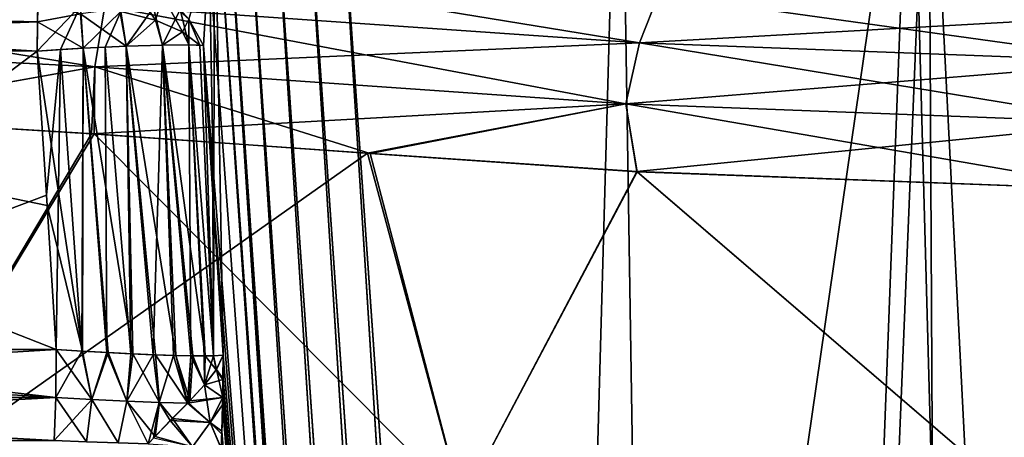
# Model space of a CAD drawing. Header units: millimetres. Extents: x -39 to 39, y -36 to 85.
# Tile 288 of 427: x -14.433 to -12.582, y 70.925 to 71.709. Entities that reach past the tile are written whole.
import ezdxf

# ---------------------------------------------------------------- set-up
doc = ezdxf.new("R2010")
doc.units = ezdxf.units.MM
doc.header["$LTSCALE"] = 65.185185
for name, color, linetype in [('4', 7, 'CONTINUOUS'), ('433', 7, 'CONTINUOUS'), ('448', 7, 'CONTINUOUS'), ('451', 7, 'CONTINUOUS'), ('452', 7, 'CONTINUOUS'), ('473', 7, 'CONTINUOUS'), ('474', 7, 'CONTINUOUS'), ('566', 7, 'CONTINUOUS'), ('567', 7, 'CONTINUOUS'), ('569', 7, 'CONTINUOUS'), ('570', 7, 'CONTINUOUS'), ('572', 7, 'CONTINUOUS'), ('574', 7, 'CONTINUOUS'), ('575', 7, 'CONTINUOUS'), ('576', 7, 'CONTINUOUS'), ('577', 7, 'CONTINUOUS'), ('578', 7, 'CONTINUOUS'), ('581', 7, 'CONTINUOUS'), ('582', 7, 'CONTINUOUS'), ('6', 7, 'CONTINUOUS'), ('629', 7, 'CONTINUOUS'), ('631', 7, 'CONTINUOUS'), ('651', 7, 'CONTINUOUS'), ('659', 7, 'CONTINUOUS'), ('67', 7, 'CONTINUOUS'), ('675', 7, 'CONTINUOUS'), ('676', 7, 'CONTINUOUS'), ('681', 7, 'CONTINUOUS'), ('686', 7, 'CONTINUOUS'), ('69', 7, 'CONTINUOUS')]:
    doc.layers.add(name, color=color, linetype=linetype)

msp = doc.modelspace()

# ---------------------------------------------------------------- linework, layer by layer
at = {"layer": '4', "color": 7, "linetype": 'CONTINUOUS'}
for points in [[(-38.75, 0, 23), (38.75, 85, 23), (-38.75, 85, 23), (-38.75, 0, 23)], [(-38.75, 0, 23), (38.75, 0, 23), (38.75, 85, 23), (-38.75, 0, 23)]]:
    msp.add_3dface(points, dxfattribs=at)
at = {"layer": '433', "linetype": 'CONTINUOUS'}
for points in [[(-13.4932, 67.1617, -10.3859), (-13.8325, 72.0243, -10.4572), (-12.7573, 72.256, -10.1911), (-13.4932, 67.1617, -10.3859)], [(-13.142, 62.1, -10.3), (-13.4932, 67.1617, -10.3859), (-12.7573, 72.256, -10.1911), (-13.142, 62.1, -10.3)], [(-12.4794, 62.1, -10.1025), (-13.142, 62.1, -10.3), (-12.7573, 72.256, -10.1911), (-12.4794, 62.1, -10.1025)], [(-11.6897, 71.9236, -9.8038), (-12.4794, 62.1, -10.1025), (-12.7573, 72.256, -10.1911), (-11.6897, 71.9236, -9.8038)]]:
    msp.add_3dface(points, dxfattribs=at)
at = {"layer": '448', "linetype": 'CONTINUOUS'}
for points in [[(-13.4634, 66.7339, 10.3791), (-13.305, 72.3936, 10.3414), (-13.8325, 72.0243, 10.4572), (-13.4634, 66.7339, 10.3791)], [(-13.4634, 66.7339, 10.3791), (-13.142, 62.1, 10.3), (-13.305, 72.3936, 10.3414), (-13.4634, 66.7339, 10.3791)], [(-13.305, 72.3936, 10.3414), (-13.142, 62.1, 10.3), (-12.7247, 72.2469, 10.1811), (-13.305, 72.3936, 10.3414)], [(-12.7247, 72.2469, 10.1811), (-13.142, 62.1, 10.3), (-12.6714, 62.1, 10.1646), (-12.7247, 72.2469, 10.1811)], [(-12.2075, 62.1, 10.0077), (-12.7247, 72.2469, 10.1811), (-12.6714, 62.1, 10.1646), (-12.2075, 62.1, 10.0077)], [(-12.1289, 72.0697, 9.9788), (-12.7247, 72.2469, 10.1811), (-12.2075, 62.1, 10.0077), (-12.1289, 72.0697, 9.9788)]]:
    msp.add_3dface(points, dxfattribs=at)
at = {"layer": '451', "linetype": 'CONTINUOUS'}
for points in [[(-14.077, 71.8405, 10.1685), (-14.0683, 71.3594, 10.0227), (-14.0669, 72.0104, 10.2951), (-14.077, 71.8405, 10.1685)], [(-14.0683, 71.3594, 10.0227), (-14.0503, 71.0791, 10.0118), (-14.0669, 72.0104, 10.2951), (-14.0683, 71.3594, 10.0227)], [(-14.0669, 72.0104, 10.2951), (-14.0503, 71.0791, 10.0118), (-13.7053, 66.7276, 10.2187), (-14.0669, 72.0104, 10.2951)], [(-14.0876, 71.6606, 10.0344), (-14.0683, 71.3594, 10.0227), (-14.077, 71.8405, 10.1685), (-14.0876, 71.6606, 10.0344)], [(-14.0503, 71.0791, 10.0118), (-14.0508, 71.0331, 9.9904), (-13.7053, 66.7276, 10.2187), (-14.0503, 71.0791, 10.0118)], [(-14.0508, 71.0331, 9.9904), (-14.0513, 70.9993, 9.9738), (-13.7053, 66.7276, 10.2187), (-14.0508, 71.0331, 9.9904)], [(-14.0513, 70.9993, 9.9738), (-14.0515, 70.9856, 9.9667), (-13.7053, 66.7276, 10.2187), (-14.0513, 70.9993, 9.9738)], [(-14.0515, 70.9856, 9.9667), (-14.0528, 70.9358, 9.939), (-13.7053, 66.7276, 10.2187), (-14.0515, 70.9856, 9.9667)], [(-14.0528, 70.9358, 9.939), (-14.054, 70.9041, 9.9195), (-13.7053, 66.7276, 10.2187), (-14.0528, 70.9358, 9.939)]]:
    msp.add_3dface(points, dxfattribs=at)
at = {"layer": '452', "linetype": 'CONTINUOUS'}
for points in [[(-14.0669, 72.0104, -10.2951), (-13.7344, 67.1539, -10.2253), (-14.0775, 71.8309, -10.1613), (-14.0669, 72.0104, -10.2951)], [(-14.0775, 71.8309, -10.1613), (-13.7344, 67.1539, -10.2253), (-14.0876, 71.6606, -10.0344), (-14.0775, 71.8309, -10.1613)], [(-14.0876, 71.6606, -10.0344), (-13.7344, 67.1539, -10.2253), (-14.0696, 71.3803, -10.0235), (-14.0876, 71.6606, -10.0344)], [(-13.7344, 67.1539, -10.2253), (-14.0503, 71.0791, -10.0118), (-14.0696, 71.3803, -10.0235), (-13.7344, 67.1539, -10.2253)], [(-14.0507, 71.0344, -9.991), (-14.0503, 71.0791, -10.0118), (-13.7344, 67.1539, -10.2253), (-14.0507, 71.0344, -9.991)], [(-14.0513, 70.9996, -9.974), (-14.0507, 71.0344, -9.991), (-13.7344, 67.1539, -10.2253), (-14.0513, 70.9996, -9.974)], [(-14.0515, 70.9854, -9.9666), (-14.0513, 70.9996, -9.974), (-13.7344, 67.1539, -10.2253), (-14.0515, 70.9854, -9.9666)], [(-14.053, 70.9307, -9.936), (-14.0515, 70.9854, -9.9666), (-13.7344, 67.1539, -10.2253), (-14.053, 70.9307, -9.936)], [(-14.054, 70.9036, -9.9191), (-14.053, 70.9307, -9.936), (-13.7344, 67.1539, -10.2253), (-14.054, 70.9036, -9.9191)]]:
    msp.add_3dface(points, dxfattribs=at)
at = {"layer": '473', "linetype": 'CONTINUOUS'}
for points in [[(-15.8208, 71.0895, 9.8092), (-14.3643, 71.0895, 9.7648), (-15.7981, 71.6521, 9.8288), (-15.8208, 71.0895, 9.8092)], [(-14.3999, 71.6501, 9.7865), (-15.7981, 71.6521, 9.8288), (-14.3815, 71.3602, 9.7753), (-14.3999, 71.6501, 9.7865)], [(-15.7981, 71.6521, 9.8288), (-14.3643, 71.0895, 9.7648), (-14.3815, 71.3602, 9.7753), (-15.7981, 71.6521, 9.8288)]]:
    msp.add_3dface(points, dxfattribs=at)
at = {"layer": '474', "linetype": 'CONTINUOUS'}
for points in [[(-14.3999, 71.6501, -9.7865), (-15.1501, 71.0895, -9.7993), (-15.1658, 71.6516, -9.8194), (-14.3999, 71.6501, -9.7865)], [(-14.3827, 71.3797, -9.7761), (-15.1501, 71.0895, -9.7993), (-14.3999, 71.6501, -9.7865), (-14.3827, 71.3797, -9.7761)], [(-14.3643, 71.0895, -9.7648), (-15.1501, 71.0895, -9.7993), (-14.3827, 71.3797, -9.7761), (-14.3643, 71.0895, -9.7648)]]:
    msp.add_3dface(points, dxfattribs=at)
at = {"layer": '566', "linetype": 'CONTINUOUS'}
msp.add_3dface([(-14.0775, 71.8309, -10.1613), (-14.0876, 71.6606, -10.0344), (-14.1149, 71.7103, -9.9699), (-14.0775, 71.8309, -10.1613)], dxfattribs=at)
at = {"layer": '567', "linetype": 'CONTINUOUS'}
msp.add_3dface([(-14.0876, 71.6606, 10.0344), (-14.077, 71.8405, 10.1685), (-14.1149, 71.7103, 9.9699), (-14.0876, 71.6606, 10.0344)], dxfattribs=at)
at = {"layer": '569', "linetype": 'CONTINUOUS'}
for points in [[(-14.3643, 71.0895, 9.7648), (-15.8208, 71.0895, 9.8092), (-15.85, 70.9994, 9.792), (-14.3643, 71.0895, 9.7648)], [(-14.3643, 71.0895, 9.7648), (-15.85, 70.9994, 9.792), (-14.3653, 70.9994, 9.7477), (-14.3643, 71.0895, 9.7648)], [(-15.85, 70.9994, 9.792), (-15.85, 70.9186, 9.7483), (-14.3653, 70.9994, 9.7477), (-15.85, 70.9994, 9.792)], [(-14.3653, 70.9994, 9.7477), (-15.85, 70.9186, 9.7483), (-14.3679, 70.9185, 9.704), (-14.3653, 70.9994, 9.7477)]]:
    msp.add_3dface(points, dxfattribs=at)
at = {"layer": '570', "linetype": 'CONTINUOUS'}
for points in [[(-15.85, 71.7402, 9.8453), (-15.8491, 71.6521, 9.8288), (-14.3993, 71.7053, 9.7936), (-15.85, 71.7402, 9.8453)], [(-14.3987, 71.7393, 9.8033), (-15.85, 71.7402, 9.8453), (-14.3993, 71.7053, 9.7936), (-14.3987, 71.7393, 9.8033)], [(-15.8491, 71.6521, 9.8288), (-15.7981, 71.6521, 9.8288), (-14.3993, 71.7053, 9.7936), (-15.8491, 71.6521, 9.8288)], [(-15.7981, 71.6521, 9.8288), (-14.3999, 71.6501, 9.7865), (-14.3993, 71.7053, 9.7936), (-15.7981, 71.6521, 9.8288)]]:
    msp.add_3dface(points, dxfattribs=at)
at = {"layer": '572', "linetype": 'CONTINUOUS'}
for points in [[(-14.3999, 71.6501, 9.7865), (-14.3152, 71.0864, 9.7658), (-14.3134, 71.6554, 9.7943), (-14.3999, 71.6501, 9.7865)], [(-14.3152, 71.0864, 9.7658), (-14.2669, 71.0837, 9.7747), (-14.3134, 71.6554, 9.7943), (-14.3152, 71.0864, 9.7658)], [(-14.3134, 71.6554, 9.7943), (-14.2205, 71.0814, 9.7913), (-14.2328, 71.6593, 9.8266), (-14.3134, 71.6554, 9.7943)], [(-14.2669, 71.0837, 9.7747), (-14.2205, 71.0814, 9.7913), (-14.3134, 71.6554, 9.7943), (-14.2669, 71.0837, 9.7747)], [(-14.2328, 71.6593, 9.8266), (-14.1396, 71.0784, 9.8457), (-14.1648, 71.6616, 9.8806), (-14.2328, 71.6593, 9.8266)], [(-14.1778, 71.0796, 9.8152), (-14.1396, 71.0784, 9.8457), (-14.2328, 71.6593, 9.8266), (-14.1778, 71.0796, 9.8152)], [(-14.2205, 71.0814, 9.7913), (-14.1778, 71.0796, 9.8152), (-14.2328, 71.6593, 9.8266), (-14.2205, 71.0814, 9.7913)], [(-14.1648, 71.6616, 9.8806), (-14.0845, 71.0776, 9.9159), (-14.115, 71.662, 9.9518), (-14.1648, 71.6616, 9.8806)], [(-14.1077, 71.0777, 9.8809), (-14.0845, 71.0776, 9.9159), (-14.1648, 71.6616, 9.8806), (-14.1077, 71.0777, 9.8809)], [(-14.1396, 71.0784, 9.8457), (-14.1077, 71.0777, 9.8809), (-14.1648, 71.6616, 9.8806), (-14.1396, 71.0784, 9.8457)], [(-14.0686, 71.0778, 9.9486), (-14.0876, 71.6606, 10.0344), (-14.115, 71.662, 9.9518), (-14.0686, 71.0778, 9.9486)], [(-14.0845, 71.0776, 9.9159), (-14.0686, 71.0778, 9.9486), (-14.115, 71.662, 9.9518), (-14.0845, 71.0776, 9.9159)], [(-14.0683, 71.3594, 10.0227), (-14.0876, 71.6606, 10.0344), (-14.0686, 71.0778, 9.9486), (-14.0683, 71.3594, 10.0227)], [(-14.3999, 71.6501, 9.7865), (-14.3815, 71.3602, 9.7753), (-14.3152, 71.0864, 9.7658), (-14.3999, 71.6501, 9.7865)], [(-14.3815, 71.3602, 9.7753), (-14.3643, 71.0895, 9.7648), (-14.3152, 71.0864, 9.7658), (-14.3815, 71.3602, 9.7753)], [(-14.0503, 71.0791, 10.0118), (-14.0683, 71.3594, 10.0227), (-14.0686, 71.0778, 9.9486), (-14.0503, 71.0791, 10.0118)]]:
    msp.add_3dface(points, dxfattribs=at)
at = {"layer": '574', "linetype": 'CONTINUOUS'}
for points in [[(-15.85, 71.0895, -9.8092), (-15.1501, 71.0895, -9.7993), (-14.3653, 70.9994, -9.7477), (-15.85, 71.0895, -9.8092)], [(-15.85, 70.9994, -9.792), (-15.85, 71.0895, -9.8092), (-14.3653, 70.9994, -9.7477), (-15.85, 70.9994, -9.792)], [(-15.1501, 71.0895, -9.7993), (-14.3643, 71.0895, -9.7648), (-14.3653, 70.9994, -9.7477), (-15.1501, 71.0895, -9.7993)], [(-14.3679, 70.9185, -9.704), (-15.85, 70.9994, -9.792), (-14.3653, 70.9994, -9.7477), (-14.3679, 70.9185, -9.704)], [(-15.85, 70.9186, -9.7483), (-15.85, 70.9994, -9.792), (-14.3679, 70.9185, -9.704), (-15.85, 70.9186, -9.7483)]]:
    msp.add_3dface(points, dxfattribs=at)
at = {"layer": '575', "linetype": 'CONTINUOUS'}
for points in [[(-14.3999, 71.6501, -9.7865), (-15.1658, 71.6516, -9.8194), (-15.85, 71.7402, -9.8453), (-14.3999, 71.6501, -9.7865)], [(-14.3999, 71.6501, -9.7865), (-15.85, 71.7402, -9.8453), (-14.3987, 71.7393, -9.8033), (-14.3999, 71.6501, -9.7865)]]:
    msp.add_3dface(points, dxfattribs=at)
at = {"layer": '576', "linetype": 'CONTINUOUS'}
for points in [[(-14.3564, 71.6529, -9.7873), (-14.3134, 71.6554, -9.7943), (-14.3161, 71.0865, -9.7657), (-14.3564, 71.6529, -9.7873)], [(-14.3161, 71.0865, -9.7657), (-14.3134, 71.6554, -9.7943), (-14.2691, 71.0838, -9.7741), (-14.3161, 71.0865, -9.7657)], [(-14.3134, 71.6554, -9.7943), (-14.272, 71.6575, -9.8075), (-14.2691, 71.0838, -9.7741), (-14.3134, 71.6554, -9.7943)], [(-14.272, 71.6575, -9.8075), (-14.2328, 71.6593, -9.8266), (-14.2239, 71.0816, -9.7898), (-14.272, 71.6575, -9.8075)], [(-14.2691, 71.0838, -9.7741), (-14.272, 71.6575, -9.8075), (-14.2239, 71.0816, -9.7898), (-14.2691, 71.0838, -9.7741)], [(-14.2328, 71.6593, -9.8266), (-14.1648, 71.6616, -9.8806), (-14.1818, 71.0798, -9.8126), (-14.2328, 71.6593, -9.8266)], [(-14.2239, 71.0816, -9.7898), (-14.2328, 71.6593, -9.8266), (-14.1818, 71.0798, -9.8126), (-14.2239, 71.0816, -9.7898)], [(-14.1818, 71.0798, -9.8126), (-14.1648, 71.6616, -9.8806), (-14.144, 71.0785, -9.8416), (-14.1818, 71.0798, -9.8126)], [(-14.1648, 71.6616, -9.8806), (-14.115, 71.662, -9.9518), (-14.1115, 71.0777, -9.8761), (-14.1648, 71.6616, -9.8806)], [(-14.144, 71.0785, -9.8416), (-14.1648, 71.6616, -9.8806), (-14.1115, 71.0777, -9.8761), (-14.144, 71.0785, -9.8416)], [(-14.115, 71.662, -9.9518), (-14.0943, 71.6612, -10.0053), (-14.0687, 71.0778, -9.9483), (-14.115, 71.662, -9.9518)], [(-14.0862, 71.0776, -9.913), (-14.115, 71.662, -9.9518), (-14.0687, 71.0778, -9.9483), (-14.0862, 71.0776, -9.913)], [(-14.1115, 71.0777, -9.8761), (-14.115, 71.662, -9.9518), (-14.0862, 71.0776, -9.913), (-14.1115, 71.0777, -9.8761)], [(-14.0943, 71.6612, -10.0053), (-14.0876, 71.6606, -10.0344), (-14.0687, 71.0778, -9.9483), (-14.0943, 71.6612, -10.0053)], [(-14.0876, 71.6606, -10.0344), (-14.0696, 71.3803, -10.0235), (-14.0687, 71.0778, -9.9483), (-14.0876, 71.6606, -10.0344)], [(-14.3827, 71.3797, -9.7761), (-14.3999, 71.6501, -9.7865), (-14.3564, 71.6529, -9.7873), (-14.3827, 71.3797, -9.7761)], [(-14.3643, 71.0895, -9.7648), (-14.3827, 71.3797, -9.7761), (-14.3564, 71.6529, -9.7873), (-14.3643, 71.0895, -9.7648)], [(-14.3643, 71.0895, -9.7648), (-14.3564, 71.6529, -9.7873), (-14.3161, 71.0865, -9.7657), (-14.3643, 71.0895, -9.7648)], [(-14.0696, 71.3803, -10.0235), (-14.0503, 71.0791, -10.0118), (-14.0687, 71.0778, -9.9483), (-14.0696, 71.3803, -10.0235)]]:
    msp.add_3dface(points, dxfattribs=at)
at = {"layer": '577', "linetype": 'CONTINUOUS'}
for points in [[(-14.2312, 71.7887, -9.874), (-14.1775, 71.708, -9.8777), (-14.243, 71.7248, -9.8342), (-14.2312, 71.7887, -9.874)], [(-14.2312, 71.7887, -9.874), (-14.1641, 71.7542, -9.9149), (-14.1775, 71.708, -9.8777), (-14.2312, 71.7887, -9.874)], [(-14.1641, 71.7542, -9.9149), (-14.1267, 71.6863, -9.9361), (-14.1775, 71.708, -9.8777), (-14.1641, 71.7542, -9.9149)], [(-14.1641, 71.7542, -9.9149), (-14.1149, 71.7103, -9.9699), (-14.1267, 71.6863, -9.9361), (-14.1641, 71.7542, -9.9149)], [(-14.3999, 71.6501, -9.7865), (-14.3987, 71.7393, -9.8033), (-14.3186, 71.7355, -9.8088), (-14.3999, 71.6501, -9.7865)], [(-14.3564, 71.6529, -9.7873), (-14.3999, 71.6501, -9.7865), (-14.3186, 71.7355, -9.8088), (-14.3564, 71.6529, -9.7873)], [(-14.3134, 71.6554, -9.7943), (-14.3564, 71.6529, -9.7873), (-14.3186, 71.7355, -9.8088), (-14.3134, 71.6554, -9.7943)], [(-14.243, 71.7248, -9.8342), (-14.3134, 71.6554, -9.7943), (-14.3186, 71.7355, -9.8088), (-14.243, 71.7248, -9.8342)], [(-14.272, 71.6575, -9.8075), (-14.3134, 71.6554, -9.7943), (-14.243, 71.7248, -9.8342), (-14.272, 71.6575, -9.8075)], [(-14.2328, 71.6593, -9.8266), (-14.272, 71.6575, -9.8075), (-14.243, 71.7248, -9.8342), (-14.2328, 71.6593, -9.8266)], [(-14.1775, 71.708, -9.8777), (-14.2328, 71.6593, -9.8266), (-14.243, 71.7248, -9.8342), (-14.1775, 71.708, -9.8777)], [(-14.1149, 71.7103, -9.9699), (-14.0943, 71.6612, -10.0053), (-14.1267, 71.6863, -9.9361), (-14.1149, 71.7103, -9.9699)], [(-14.1149, 71.7103, -9.9699), (-14.0876, 71.6606, -10.0344), (-14.0943, 71.6612, -10.0053), (-14.1149, 71.7103, -9.9699)], [(-14.1648, 71.6616, -9.8806), (-14.2328, 71.6593, -9.8266), (-14.1775, 71.708, -9.8777), (-14.1648, 71.6616, -9.8806)], [(-14.1267, 71.6863, -9.9361), (-14.1648, 71.6616, -9.8806), (-14.1775, 71.708, -9.8777), (-14.1267, 71.6863, -9.9361)], [(-14.115, 71.662, -9.9518), (-14.1648, 71.6616, -9.8806), (-14.1267, 71.6863, -9.9361), (-14.115, 71.662, -9.9518)], [(-14.0943, 71.6612, -10.0053), (-14.115, 71.662, -9.9518), (-14.1267, 71.6863, -9.9361), (-14.0943, 71.6612, -10.0053)]]:
    msp.add_3dface(points, dxfattribs=at)
at = {"layer": '578', "linetype": 'CONTINUOUS'}
for points in [[(-14.3987, 71.7393, 9.8033), (-14.3993, 71.7053, 9.7936), (-14.3186, 71.7204, 9.8041), (-14.3987, 71.7393, 9.8033)], [(-14.3186, 71.7204, 9.8041), (-14.2328, 71.6593, 9.8266), (-14.2453, 71.7295, 9.8346), (-14.3186, 71.7204, 9.8041)], [(-14.2453, 71.7295, 9.8346), (-14.2328, 71.6593, 9.8266), (-14.1817, 71.7321, 9.883), (-14.2453, 71.7295, 9.8346)], [(-14.2328, 71.6593, 9.8266), (-14.1648, 71.6616, 9.8806), (-14.1817, 71.7321, 9.883), (-14.2328, 71.6593, 9.8266)], [(-14.1648, 71.6616, 9.8806), (-14.1316, 71.7283, 9.9471), (-14.1817, 71.7321, 9.883), (-14.1648, 71.6616, 9.8806)], [(-14.1316, 71.7283, 9.9471), (-14.1648, 71.6616, 9.8806), (-14.115, 71.662, 9.9518), (-14.1316, 71.7283, 9.9471)], [(-14.1149, 71.7103, 9.9699), (-14.1316, 71.7283, 9.9471), (-14.115, 71.662, 9.9518), (-14.1149, 71.7103, 9.9699)], [(-14.3993, 71.7053, 9.7936), (-14.3134, 71.6554, 9.7943), (-14.3186, 71.7204, 9.8041), (-14.3993, 71.7053, 9.7936)], [(-14.3134, 71.6554, 9.7943), (-14.2328, 71.6593, 9.8266), (-14.3186, 71.7204, 9.8041), (-14.3134, 71.6554, 9.7943)], [(-14.0876, 71.6606, 10.0344), (-14.1149, 71.7103, 9.9699), (-14.115, 71.662, 9.9518), (-14.0876, 71.6606, 10.0344)], [(-14.3993, 71.7053, 9.7936), (-14.3999, 71.6501, 9.7865), (-14.3134, 71.6554, 9.7943), (-14.3993, 71.7053, 9.7936)]]:
    msp.add_3dface(points, dxfattribs=at)
at = {"layer": '581', "linetype": 'CONTINUOUS'}
for points in [[(-14.3643, 71.0895, 9.7648), (-14.3653, 70.9994, 9.7477), (-14.2974, 70.9956, 9.7495), (-14.3643, 71.0895, 9.7648)], [(-14.3152, 71.0864, 9.7658), (-14.3643, 71.0895, 9.7648), (-14.2974, 70.9956, 9.7495), (-14.3152, 71.0864, 9.7658)], [(-14.2669, 71.0837, 9.7747), (-14.3152, 71.0864, 9.7658), (-14.2974, 70.9956, 9.7495), (-14.2669, 71.0837, 9.7747)], [(-14.2669, 71.0837, 9.7747), (-14.2974, 70.9956, 9.7495), (-14.2313, 70.9925, 9.7658), (-14.2669, 71.0837, 9.7747)], [(-14.2205, 71.0814, 9.7913), (-14.2669, 71.0837, 9.7747), (-14.2313, 70.9925, 9.7658), (-14.2205, 71.0814, 9.7913)], [(-14.2205, 71.0814, 9.7913), (-14.2313, 70.9925, 9.7658), (-14.1702, 70.9902, 9.7961), (-14.2205, 71.0814, 9.7913)], [(-14.1778, 71.0796, 9.8152), (-14.2205, 71.0814, 9.7913), (-14.1702, 70.9902, 9.7961), (-14.1778, 71.0796, 9.8152)], [(-14.1778, 71.0796, 9.8152), (-14.1702, 70.9902, 9.7961), (-14.1172, 70.989, 9.8389), (-14.1778, 71.0796, 9.8152)], [(-14.1396, 71.0784, 9.8457), (-14.1778, 71.0796, 9.8152), (-14.1172, 70.989, 9.8389), (-14.1396, 71.0784, 9.8457)], [(-14.1077, 71.0777, 9.8809), (-14.1396, 71.0784, 9.8457), (-14.1132, 70.9931, 9.8454), (-14.1077, 71.0777, 9.8809)], [(-14.1396, 71.0784, 9.8457), (-14.1172, 70.989, 9.8389), (-14.1132, 70.9931, 9.8454), (-14.1396, 71.0784, 9.8457)], [(-14.1077, 71.0777, 9.8809), (-14.1132, 70.9931, 9.8454), (-14.0854, 71.023, 9.8966), (-14.1077, 71.0777, 9.8809)], [(-14.0845, 71.0776, 9.9159), (-14.1077, 71.0777, 9.8809), (-14.0854, 71.023, 9.8966), (-14.0845, 71.0776, 9.9159)], [(-14.0637, 71.0515, 9.9523), (-14.0845, 71.0776, 9.9159), (-14.0854, 71.023, 9.8966), (-14.0637, 71.0515, 9.9523)], [(-14.0686, 71.0778, 9.9486), (-14.0845, 71.0776, 9.9159), (-14.0637, 71.0515, 9.9523), (-14.0686, 71.0778, 9.9486)], [(-14.0503, 71.0791, 10.0118), (-14.0686, 71.0778, 9.9486), (-14.0637, 71.0515, 9.9523), (-14.0503, 71.0791, 10.0118)], [(-14.3653, 70.9994, 9.7477), (-14.3679, 70.9185, 9.704), (-14.3075, 70.9161, 9.7035), (-14.3653, 70.9994, 9.7477)], [(-14.3653, 70.9994, 9.7477), (-14.3075, 70.9161, 9.7035), (-14.2974, 70.9956, 9.7495), (-14.3653, 70.9994, 9.7477)], [(-14.3075, 70.9161, 9.7035), (-14.2476, 70.9139, 9.7133), (-14.2974, 70.9956, 9.7495), (-14.3075, 70.9161, 9.7035)], [(-14.2974, 70.9956, 9.7495), (-14.2476, 70.9139, 9.7133), (-14.2313, 70.9925, 9.7658), (-14.2974, 70.9956, 9.7495)], [(-14.2476, 70.9139, 9.7133), (-14.1913, 70.9122, 9.7327), (-14.2313, 70.9925, 9.7658), (-14.2476, 70.9139, 9.7133)], [(-14.2313, 70.9925, 9.7658), (-14.1784, 70.9262, 9.751), (-14.1702, 70.9902, 9.7961), (-14.2313, 70.9925, 9.7658)], [(-14.1913, 70.9122, 9.7327), (-14.1784, 70.9262, 9.751), (-14.2313, 70.9925, 9.7658), (-14.1913, 70.9122, 9.7327)], [(-14.1702, 70.9902, 9.7961), (-14.1784, 70.9262, 9.751), (-14.1457, 70.9602, 9.7965), (-14.1702, 70.9902, 9.7961)], [(-14.1172, 70.989, 9.8389), (-14.1702, 70.9902, 9.7961), (-14.1457, 70.9602, 9.7965), (-14.1172, 70.989, 9.8389)]]:
    msp.add_3dface(points, dxfattribs=at)
at = {"layer": '582', "linetype": 'CONTINUOUS'}
for points in [[(-14.3653, 70.9994, -9.7477), (-14.3643, 71.0895, -9.7648), (-14.3161, 71.0865, -9.7657), (-14.3653, 70.9994, -9.7477)], [(-14.3653, 70.9994, -9.7477), (-14.3161, 71.0865, -9.7657), (-14.2975, 70.9956, -9.7495), (-14.3653, 70.9994, -9.7477)], [(-14.3161, 71.0865, -9.7657), (-14.2691, 71.0838, -9.7741), (-14.2975, 70.9956, -9.7495), (-14.3161, 71.0865, -9.7657)], [(-14.2975, 70.9956, -9.7495), (-14.2691, 71.0838, -9.7741), (-14.2315, 70.9925, -9.7658), (-14.2975, 70.9956, -9.7495)], [(-14.2691, 71.0838, -9.7741), (-14.2239, 71.0816, -9.7898), (-14.2315, 70.9925, -9.7658), (-14.2691, 71.0838, -9.7741)], [(-14.2239, 71.0816, -9.7898), (-14.1818, 71.0798, -9.8126), (-14.2315, 70.9925, -9.7658), (-14.2239, 71.0816, -9.7898)], [(-14.2315, 70.9925, -9.7658), (-14.1818, 71.0798, -9.8126), (-14.1705, 70.9902, -9.7959), (-14.2315, 70.9925, -9.7658)], [(-14.1818, 71.0798, -9.8126), (-14.144, 71.0785, -9.8416), (-14.1705, 70.9902, -9.7959), (-14.1818, 71.0798, -9.8126)], [(-14.1705, 70.9902, -9.7959), (-14.144, 71.0785, -9.8416), (-14.1174, 70.9888, -9.8386), (-14.1705, 70.9902, -9.7959)], [(-14.144, 71.0785, -9.8416), (-14.1115, 71.0777, -9.8761), (-14.1174, 70.9888, -9.8386), (-14.144, 71.0785, -9.8416)], [(-14.1174, 70.9888, -9.8386), (-14.1115, 71.0777, -9.8761), (-14.1162, 70.99, -9.8405), (-14.1174, 70.9888, -9.8386)], [(-14.1162, 70.99, -9.8405), (-14.1115, 71.0777, -9.8761), (-14.0855, 71.0229, -9.8964), (-14.1162, 70.99, -9.8405)], [(-14.1115, 71.0777, -9.8761), (-14.0862, 71.0776, -9.913), (-14.0855, 71.0229, -9.8964), (-14.1115, 71.0777, -9.8761)], [(-14.0862, 71.0776, -9.913), (-14.0687, 71.0778, -9.9483), (-14.0855, 71.0229, -9.8964), (-14.0862, 71.0776, -9.913)], [(-14.0855, 71.0229, -9.8964), (-14.0687, 71.0778, -9.9483), (-14.0632, 71.0522, -9.9539), (-14.0855, 71.0229, -9.8964)], [(-14.0687, 71.0778, -9.9483), (-14.0503, 71.0791, -10.0118), (-14.0632, 71.0522, -9.9539), (-14.0687, 71.0778, -9.9483)], [(-14.3679, 70.9185, -9.704), (-14.3653, 70.9994, -9.7477), (-14.2975, 70.9956, -9.7495), (-14.3679, 70.9185, -9.704)], [(-14.3679, 70.9185, -9.704), (-14.2975, 70.9956, -9.7495), (-14.3076, 70.9161, -9.7035), (-14.3679, 70.9185, -9.704)], [(-14.3076, 70.9161, -9.7035), (-14.2975, 70.9956, -9.7495), (-14.2477, 70.9139, -9.7133), (-14.3076, 70.9161, -9.7035)], [(-14.2975, 70.9956, -9.7495), (-14.2315, 70.9925, -9.7658), (-14.2477, 70.9139, -9.7133), (-14.2975, 70.9956, -9.7495)], [(-14.2477, 70.9139, -9.7133), (-14.2315, 70.9925, -9.7658), (-14.1913, 70.9121, -9.7326), (-14.2477, 70.9139, -9.7133)], [(-14.2315, 70.9925, -9.7658), (-14.1705, 70.9902, -9.7959), (-14.1913, 70.9121, -9.7326), (-14.2315, 70.9925, -9.7658)], [(-14.1913, 70.9121, -9.7326), (-14.1705, 70.9902, -9.7959), (-14.1813, 70.923, -9.7469), (-14.1913, 70.9121, -9.7326)], [(-14.1705, 70.9902, -9.7959), (-14.1499, 70.9559, -9.7905), (-14.1813, 70.923, -9.7469), (-14.1705, 70.9902, -9.7959)], [(-14.1705, 70.9902, -9.7959), (-14.1174, 70.9888, -9.8386), (-14.1499, 70.9559, -9.7905), (-14.1705, 70.9902, -9.7959)]]:
    msp.add_3dface(points, dxfattribs=at)
at = {"layer": '6', "color": 7, "linetype": 'CONTINUOUS'}
for points in [[(38.75, 0, -23), (-38.75, 85, -23), (38.75, 85, -23), (38.75, 0, -23)], [(38.75, 0, -23), (-38.75, 0, -23), (-38.75, 85, -23), (38.75, 0, -23)]]:
    msp.add_3dface(points, dxfattribs=at)
at = {"layer": '629', "linetype": 'CONTINUOUS'}
for points in [[(-13.8325, 72.0243, -10.4572), (-13.2078, 62.1, -10.306), (-13.8956, 72.02, -10.4591), (-13.8325, 72.0243, -10.4572)], [(-13.8325, 72.0243, -10.4572), (-13.4932, 67.1617, -10.3859), (-13.2078, 62.1, -10.306), (-13.8325, 72.0243, -10.4572)], [(-13.7344, 67.1539, -10.2253), (-14.0669, 72.0104, -10.2951), (-14.0463, 72.011, -10.3549), (-13.7344, 67.1539, -10.2253)], [(-14.0081, 72.013, -10.4053), (-13.3685, 62.1, -10.2031), (-14.0463, 72.011, -10.3549), (-14.0081, 72.013, -10.4053)], [(-13.3685, 62.1, -10.2031), (-13.3903, 62.1, -10.1411), (-14.0463, 72.011, -10.3549), (-13.3685, 62.1, -10.2031)], [(-13.3903, 62.1, -10.1411), (-13.7344, 67.1539, -10.2253), (-14.0463, 72.011, -10.3549), (-13.3903, 62.1, -10.1411)], [(-13.9562, 72.0161, -10.4413), (-13.3278, 62.1, -10.2546), (-14.0081, 72.013, -10.4053), (-13.9562, 72.0161, -10.4413)], [(-13.3278, 62.1, -10.2546), (-13.3685, 62.1, -10.2031), (-14.0081, 72.013, -10.4053), (-13.3278, 62.1, -10.2546)], [(-13.8956, 72.02, -10.4591), (-13.2718, 62.1, -10.2905), (-13.9562, 72.0161, -10.4413), (-13.8956, 72.02, -10.4591)], [(-13.2718, 62.1, -10.2905), (-13.3278, 62.1, -10.2546), (-13.9562, 72.0161, -10.4413), (-13.2718, 62.1, -10.2905)], [(-13.2078, 62.1, -10.306), (-13.2718, 62.1, -10.2905), (-13.8956, 72.02, -10.4591), (-13.2078, 62.1, -10.306)]]:
    msp.add_3dface(points, dxfattribs=at)
at = {"layer": '631', "linetype": 'CONTINUOUS'}
for points in [[(-13.2073, 62.1, 10.3061), (-13.8325, 72.0243, 10.4572), (-13.8956, 72.02, 10.4591), (-13.2073, 62.1, 10.3061)], [(-13.4634, 66.7339, 10.3791), (-13.8325, 72.0243, 10.4572), (-13.2073, 62.1, 10.3061), (-13.4634, 66.7339, 10.3791)], [(-14.0669, 72.0104, 10.2951), (-13.3684, 62.1, 10.2033), (-14.0463, 72.011, 10.3549), (-14.0669, 72.0104, 10.2951)], [(-14.0669, 72.0104, 10.2951), (-13.7053, 66.7276, 10.2187), (-13.3684, 62.1, 10.2033), (-14.0669, 72.0104, 10.2951)], [(-14.0463, 72.011, 10.3549), (-13.3684, 62.1, 10.2033), (-14.0081, 72.013, 10.4053), (-14.0463, 72.011, 10.3549)], [(-14.0081, 72.013, 10.4053), (-13.3275, 62.1, 10.2549), (-13.9562, 72.0161, 10.4413), (-14.0081, 72.013, 10.4053)], [(-13.3684, 62.1, 10.2033), (-13.3275, 62.1, 10.2549), (-14.0081, 72.013, 10.4053), (-13.3684, 62.1, 10.2033)], [(-13.9562, 72.0161, 10.4413), (-13.2712, 62.1, 10.2907), (-13.8956, 72.02, 10.4591), (-13.9562, 72.0161, 10.4413)], [(-13.3275, 62.1, 10.2549), (-13.2712, 62.1, 10.2907), (-13.9562, 72.0161, 10.4413), (-13.3275, 62.1, 10.2549)], [(-13.2712, 62.1, 10.2907), (-13.2073, 62.1, 10.3061), (-13.8956, 72.02, 10.4591), (-13.2712, 62.1, 10.2907)]]:
    msp.add_3dface(points, dxfattribs=at)
at = {"layer": '651', "linetype": 'CONTINUOUS'}
for points in [[(-14.0508, 71.0331, 9.9904), (-14.0503, 71.0791, 10.0118), (-14.0637, 71.0515, 9.9523), (-14.0508, 71.0331, 9.9904)], [(-14.0508, 71.0331, 9.9904), (-14.0637, 71.0515, 9.9523), (-14.0854, 71.023, 9.8966), (-14.0508, 71.0331, 9.9904)], [(-14.0513, 70.9993, 9.9738), (-14.0508, 71.0331, 9.9904), (-14.0854, 71.023, 9.8966), (-14.0513, 70.9993, 9.9738)], [(-14.1132, 70.9931, 9.8454), (-14.0513, 70.9993, 9.9738), (-14.0854, 71.023, 9.8966), (-14.1132, 70.9931, 9.8454)], [(-14.1172, 70.989, 9.8389), (-14.1457, 70.9602, 9.7965), (-14.0749, 70.9524, 9.8788), (-14.1172, 70.989, 9.8389)], [(-14.0513, 70.9993, 9.9738), (-14.1172, 70.989, 9.8389), (-14.0749, 70.9524, 9.8788), (-14.0513, 70.9993, 9.9738)], [(-14.1172, 70.989, 9.8389), (-14.0513, 70.9993, 9.9738), (-14.1132, 70.9931, 9.8454), (-14.1172, 70.989, 9.8389)], [(-14.0515, 70.9856, 9.9667), (-14.0513, 70.9993, 9.9738), (-14.0749, 70.9524, 9.8788), (-14.0515, 70.9856, 9.9667)], [(-14.0528, 70.9358, 9.939), (-14.0515, 70.9856, 9.9667), (-14.0749, 70.9524, 9.8788), (-14.0528, 70.9358, 9.939)], [(-14.1457, 70.9602, 9.7965), (-14.1784, 70.9262, 9.751), (-14.1083, 70.9069, 9.7971), (-14.1457, 70.9602, 9.7965)], [(-14.1457, 70.9602, 9.7965), (-14.1083, 70.9069, 9.7971), (-14.0749, 70.9524, 9.8788), (-14.1457, 70.9602, 9.7965)], [(-14.1083, 70.9069, 9.7971), (-14.054, 70.9041, 9.9195), (-14.0749, 70.9524, 9.8788), (-14.1083, 70.9069, 9.7971)], [(-14.054, 70.9041, 9.9195), (-14.0528, 70.9358, 9.939), (-14.0749, 70.9524, 9.8788), (-14.054, 70.9041, 9.9195)], [(-14.1784, 70.9262, 9.751), (-14.1913, 70.9122, 9.7327), (-14.1083, 70.9069, 9.7971), (-14.1784, 70.9262, 9.751)]]:
    msp.add_3dface(points, dxfattribs=at)
at = {"layer": '659', "linetype": 'CONTINUOUS'}
for points in [[(-14.0503, 71.0791, -10.0118), (-14.0507, 71.0344, -9.991), (-14.0632, 71.0522, -9.9539), (-14.0503, 71.0791, -10.0118)], [(-14.0513, 70.9996, -9.974), (-14.0855, 71.0229, -9.8964), (-14.0632, 71.0522, -9.9539), (-14.0513, 70.9996, -9.974)], [(-14.0507, 71.0344, -9.991), (-14.0513, 70.9996, -9.974), (-14.0632, 71.0522, -9.9539), (-14.0507, 71.0344, -9.991)], [(-14.1162, 70.99, -9.8405), (-14.0855, 71.0229, -9.8964), (-14.0749, 70.9524, -9.8788), (-14.1162, 70.99, -9.8405)], [(-14.0855, 71.0229, -9.8964), (-14.0513, 70.9996, -9.974), (-14.0749, 70.9524, -9.8788), (-14.0855, 71.0229, -9.8964)], [(-14.1499, 70.9559, -9.7905), (-14.1174, 70.9888, -9.8386), (-14.0749, 70.9524, -9.8788), (-14.1499, 70.9559, -9.7905)], [(-14.1174, 70.9888, -9.8386), (-14.1162, 70.99, -9.8405), (-14.0749, 70.9524, -9.8788), (-14.1174, 70.9888, -9.8386)], [(-14.0513, 70.9996, -9.974), (-14.053, 70.9307, -9.936), (-14.0749, 70.9524, -9.8788), (-14.0513, 70.9996, -9.974)], [(-14.0513, 70.9996, -9.974), (-14.0515, 70.9854, -9.9666), (-14.053, 70.9307, -9.936), (-14.0513, 70.9996, -9.974)], [(-14.1813, 70.923, -9.7469), (-14.1499, 70.9559, -9.7905), (-14.1083, 70.9069, -9.7971), (-14.1813, 70.923, -9.7469)], [(-14.1083, 70.9069, -9.7971), (-14.1499, 70.9559, -9.7905), (-14.0749, 70.9524, -9.8788), (-14.1083, 70.9069, -9.7971)], [(-14.054, 70.9036, -9.9191), (-14.1083, 70.9069, -9.7971), (-14.0749, 70.9524, -9.8788), (-14.054, 70.9036, -9.9191)], [(-14.053, 70.9307, -9.936), (-14.054, 70.9036, -9.9191), (-14.0749, 70.9524, -9.8788), (-14.053, 70.9307, -9.936)]]:
    msp.add_3dface(points, dxfattribs=at)
at = {"layer": '67', "color": 7, "linetype": 'CONTINUOUS'}
for points in [[(-37.1425, 80.4, 20.8925), (37.1425, 80.4, 20.8925), (-36.9482, 21.7676, 20.8925), (-37.1425, 80.4, 20.8925)], [(-36.9482, 21.7676, 20.8925), (37.1425, 80.4, 20.8925), (-36.86, 21.8107, 20.8925), (-36.9482, 21.7676, 20.8925)], [(-36.86, 21.8107, 20.8925), (37.1425, 80.4, 20.8925), (-36.7629, 21.8255, 20.8925), (-36.86, 21.8107, 20.8925)], [(-36.7629, 21.8255, 20.8925), (37.1425, 80.4, 20.8925), (36.7629, 21.8255, 20.8925), (-36.7629, 21.8255, 20.8925)]]:
    msp.add_3dface(points, dxfattribs=at)
at = {"layer": '675', "linetype": 'CONTINUOUS'}
for points in [[(-14.298, 71.495, 7.0901), (-14.7118, 70.8, 7.1866), (-14.817, 71.5265, 7.1833), (-14.298, 71.495, 7.0901)], [(-13.779, 71.4583, 6.9572), (-14.7118, 70.8, 7.1866), (-14.298, 71.495, 7.0901), (-13.779, 71.4583, 6.9572)], [(-13.6015, 70.8, 6.9201), (-14.7118, 70.8, 7.1866), (-13.779, 71.4583, 6.9572), (-13.6015, 70.8, 6.9201)], [(-13.2729, 71.4237, 6.7871), (-13.6015, 70.8, 6.9201), (-13.779, 71.4583, 6.9572), (-13.2729, 71.4237, 6.7871)], [(-12.5467, 70.8, 6.4831), (-13.6015, 70.8, 6.9201), (-13.2729, 71.4237, 6.7871), (-12.5467, 70.8, 6.4831)], [(-12.3588, 71.3895, 6.3663), (-12.5467, 70.8, 6.4831), (-13.2729, 71.4237, 6.7871), (-12.3588, 71.3895, 6.3663)]]:
    msp.add_3dface(points, dxfattribs=at)
at = {"layer": '676', "linetype": 'CONTINUOUS'}
for points in [[(-14.8183, 71.5266, -7.1834), (-14.7118, 70.8, -7.1866), (-14.2929, 71.4947, -7.089), (-14.8183, 71.5266, -7.1834)], [(-14.7118, 70.8, -7.1866), (-13.6015, 70.8, -6.9201), (-14.2929, 71.4947, -7.089), (-14.7118, 70.8, -7.1866)], [(-14.2929, 71.4947, -7.089), (-13.6015, 70.8, -6.9201), (-13.7744, 71.458, -6.9559), (-14.2929, 71.4947, -7.089)], [(-13.7744, 71.458, -6.9559), (-13.6015, 70.8, -6.9201), (-13.2723, 71.4236, -6.7868), (-13.7744, 71.458, -6.9559)], [(-13.6015, 70.8, -6.9201), (-12.5467, 70.8, -6.4831), (-13.2723, 71.4236, -6.7868), (-13.6015, 70.8, -6.9201)], [(-13.2723, 71.4236, -6.7868), (-12.5467, 70.8, -6.4831), (-12.3588, 71.3895, -6.3663), (-13.2723, 71.4236, -6.7868)]]:
    msp.add_3dface(points, dxfattribs=at)
at = {"layer": '681', "linetype": 'CONTINUOUS'}
for points in [[(-13.2679, 71.6656, -6.8626), (-14.2485, 71.8262, -7.2444), (-14.2728, 71.7351, -7.1588), (-13.2679, 71.6656, -6.8626)], [(-13.232, 71.7568, -6.944), (-14.2485, 71.8262, -7.2444), (-13.2679, 71.6656, -6.8626), (-13.232, 71.7568, -6.944)], [(-14.2916, 71.6208, -7.1059), (-15.319, 71.7877, -7.3098), (-15.3261, 71.6732, -7.2545), (-14.2916, 71.6208, -7.1059)], [(-14.2728, 71.7351, -7.1588), (-15.319, 71.7877, -7.3098), (-14.2916, 71.6208, -7.1059), (-14.2728, 71.7351, -7.1588)], [(-12.3239, 71.6298, -6.4298), (-13.232, 71.7568, -6.944), (-13.2679, 71.6656, -6.8626), (-12.3239, 71.6298, -6.4298)], [(-12.3239, 71.6298, -6.4298), (-12.2812, 71.7211, -6.5077), (-13.232, 71.7568, -6.944), (-12.3239, 71.6298, -6.4298)], [(-13.2934, 71.5513, -6.8127), (-14.2728, 71.7351, -7.1588), (-14.2916, 71.6208, -7.1059), (-13.2934, 71.5513, -6.8127)], [(-13.2679, 71.6656, -6.8626), (-14.2728, 71.7351, -7.1588), (-13.2934, 71.5513, -6.8127), (-13.2679, 71.6656, -6.8626)], [(-14.8183, 71.5266, -7.1834), (-14.2916, 71.6208, -7.1059), (-15.3261, 71.6732, -7.2545), (-14.8183, 71.5266, -7.1834)], [(-12.3507, 71.5152, -6.3811), (-13.2679, 71.6656, -6.8626), (-13.2934, 71.5513, -6.8127), (-12.3507, 71.5152, -6.3811)], [(-12.3507, 71.5152, -6.3811), (-12.3239, 71.6298, -6.4298), (-13.2679, 71.6656, -6.8626), (-12.3507, 71.5152, -6.3811)], [(-14.8183, 71.5266, -7.1834), (-14.2929, 71.4947, -7.089), (-14.2916, 71.6208, -7.1059), (-14.8183, 71.5266, -7.1834)], [(-14.2929, 71.4947, -7.089), (-13.7744, 71.458, -6.9559), (-14.2916, 71.6208, -7.1059), (-14.2929, 71.4947, -7.089)], [(-13.7744, 71.458, -6.9559), (-13.2934, 71.5513, -6.8127), (-14.2916, 71.6208, -7.1059), (-13.7744, 71.458, -6.9559)], [(-13.7744, 71.458, -6.9559), (-13.2723, 71.4236, -6.7868), (-13.2934, 71.5513, -6.8127), (-13.7744, 71.458, -6.9559)], [(-13.2723, 71.4236, -6.7868), (-12.3588, 71.3895, -6.3663), (-13.2934, 71.5513, -6.8127), (-13.2723, 71.4236, -6.7868)], [(-12.3588, 71.3895, -6.3663), (-12.3507, 71.5152, -6.3811), (-13.2934, 71.5513, -6.8127), (-12.3588, 71.3895, -6.3663)]]:
    msp.add_3dface(points, dxfattribs=at)
at = {"layer": '686', "linetype": 'CONTINUOUS'}
for points in [[(-15.319, 71.7877, 7.3098), (-14.2728, 71.7351, 7.1588), (-15.3261, 71.6732, 7.2545), (-15.319, 71.7877, 7.3098)], [(-14.2728, 71.7351, 7.1588), (-13.232, 71.7568, 6.944), (-13.2679, 71.6656, 6.8626), (-14.2728, 71.7351, 7.1588)], [(-13.232, 71.7568, 6.944), (-12.2812, 71.7211, 6.5077), (-13.2679, 71.6656, 6.8626), (-13.232, 71.7568, 6.944)], [(-15.3261, 71.6732, 7.2545), (-14.2728, 71.7351, 7.1588), (-14.2916, 71.6208, 7.1059), (-15.3261, 71.6732, 7.2545)], [(-14.2728, 71.7351, 7.1588), (-13.2679, 71.6656, 6.8626), (-14.2916, 71.6208, 7.1059), (-14.2728, 71.7351, 7.1588)], [(-12.2812, 71.7211, 6.5077), (-12.3239, 71.6298, 6.4298), (-13.2679, 71.6656, 6.8626), (-12.2812, 71.7211, 6.5077)], [(-14.817, 71.5265, 7.1833), (-15.3261, 71.6732, 7.2545), (-14.2916, 71.6208, 7.1059), (-14.817, 71.5265, 7.1833)], [(-14.2916, 71.6208, 7.1059), (-13.2679, 71.6656, 6.8626), (-13.2934, 71.5513, 6.8127), (-14.2916, 71.6208, 7.1059)], [(-13.2679, 71.6656, 6.8626), (-12.3239, 71.6298, 6.4298), (-13.2934, 71.5513, 6.8127), (-13.2679, 71.6656, 6.8626)], [(-14.298, 71.495, 7.0901), (-14.817, 71.5265, 7.1833), (-14.2916, 71.6208, 7.1059), (-14.298, 71.495, 7.0901)], [(-14.298, 71.495, 7.0901), (-14.2916, 71.6208, 7.1059), (-13.2934, 71.5513, 6.8127), (-14.298, 71.495, 7.0901)], [(-12.3239, 71.6298, 6.4298), (-12.3507, 71.5152, 6.3811), (-13.2934, 71.5513, 6.8127), (-12.3239, 71.6298, 6.4298)], [(-13.779, 71.4583, 6.9572), (-14.298, 71.495, 7.0901), (-13.2934, 71.5513, 6.8127), (-13.779, 71.4583, 6.9572)], [(-13.2729, 71.4237, 6.7871), (-13.779, 71.4583, 6.9572), (-13.2934, 71.5513, 6.8127), (-13.2729, 71.4237, 6.7871)], [(-12.3507, 71.5152, 6.3811), (-13.2729, 71.4237, 6.7871), (-13.2934, 71.5513, 6.8127), (-12.3507, 71.5152, 6.3811)], [(-12.3588, 71.3895, 6.3663), (-13.2729, 71.4237, 6.7871), (-12.3507, 71.5152, 6.3811), (-12.3588, 71.3895, 6.3663)]]:
    msp.add_3dface(points, dxfattribs=at)
at = {"layer": '69', "color": 7, "linetype": 'CONTINUOUS'}
for points in [[(37.1425, 80.4, -20.8925), (-37.1425, 80.4, -20.8925), (36.9482, 21.7676, -20.8925), (37.1425, 80.4, -20.8925)], [(36.7629, 21.8255, -20.8925), (-37.1425, 80.4, -20.8925), (-36.7629, 21.8255, -20.8925), (36.7629, 21.8255, -20.8925)], [(36.86, 21.8107, -20.8925), (-37.1425, 80.4, -20.8925), (36.7629, 21.8255, -20.8925), (36.86, 21.8107, -20.8925)], [(36.9482, 21.7676, -20.8925), (-37.1425, 80.4, -20.8925), (36.86, 21.8107, -20.8925), (36.9482, 21.7676, -20.8925)]]:
    msp.add_3dface(points, dxfattribs=at)

doc.saveas('drawing.dxf')
